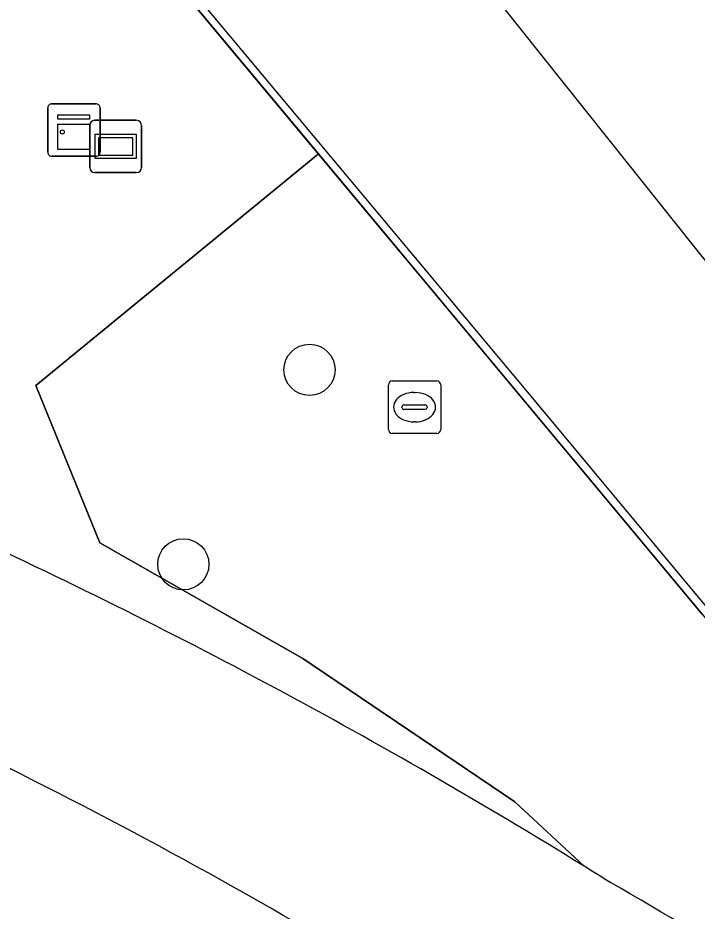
# Model space of a CAD drawing. Extents: x 159716 to 160783, y 383290 to 384031.
# Drawn here: x 160310.07 to 160323.05, y 383994.33 to 384011.39 of the extents above; entities that cross this region are included whole.
import ezdxf

# ---------------------------------------------------------------- set-up
doc = ezdxf.new("R2010")
doc.units = 0
for name, color, linetype in [('IMGEO_Berm_groen', 7, 'Continuous'), ('IMGEO_Boom', 7, 'Continuous'), ('IMGEO_Fietspad_gesloten', 7, 'Continuous'), ('IMGEO_Geluidsscherm', 7, 'Continuous'), ('IMGEO_Groenvoorziening', 7, 'Continuous'), ('IMGEO_Kast', 7, 'Continuous'), ('IMGEO_Muur', 7, 'Continuous'), ('IMGEO_Rioolput', 7, 'Continuous'), ('IMGEO_Spoorbaan_halfverhard', 7, 'Continuous'), ('IMGEO_Verklikker', 7, 'Continuous')]:
    doc.layers.add(name, color=color, linetype=linetype)

msp = doc.modelspace()

# ---------------------------------------------------------------- linework, layer by layer
at = {"layer": 'IMGEO_Berm_groen'}
msp.add_arc((160265.537, 383908.09), 99.42, 58.34638, 68.38208, dxfattribs=at)
at = {"layer": 'IMGEO_Boom'}
for centre in [(160315.642, 384004.667), (160313.231, 384000.955)]:
    msp.add_circle(centre, 0.489, dxfattribs=at)
at = {"layer": 'IMGEO_Fietspad_gesloten'}
for centre, radius, start, end in [((160262.245, 383900.184), 111.649, 58.3145, 65.32832), ((160265.537, 383908.09), 99.42, 58.34638, 68.38208), ((160299.597, 383960.27), 40.9, 57.7832, 58.6287), ((160287.12, 383934.857), 69.117, 54.38802, 60.26397)]:
    msp.add_arc(centre, radius, start, end, dxfattribs=at)
at = {"layer": 'IMGEO_Geluidsscherm'}
msp.add_lwpolyline([(160310.903, 384014.888), (160319.872, 384004.166), (160335.262, 383985.689), (160342.501, 383976.988), (160350.154, 383967.764), (160355.716, 383961.073), (160365.847, 383948.928), (160373.36, 383940.008), (160382.981, 383928.408), (160388.002, 383922.479)], dxfattribs=at)
at = {"layer": 'IMGEO_Groenvoorziening'}
for points in [[(160315.815, 384008.789), (160310.712, 384014.903), (160310.802, 384019.135)], [(160323.144, 384000), (160317.78, 384006.434), (160315.815, 384008.789), (160310.416, 384004.367), (160311.639, 384001.367), (160315.515, 383999.154), (160319.563, 383996.417), (160320.889, 383995.191)], [(160320.889, 383995.191), (160319.563, 383996.417), (160315.515, 383999.154), (160311.639, 384001.367), (160310.416, 384004.367), (160315.815, 384008.789)]]:
    msp.add_lwpolyline(points, dxfattribs=at)
for centre, radius, start, end in [((160262.245, 383900.184), 111.649, 58.3145, 65.32832), ((160299.597, 383960.27), 40.9, 57.7832, 58.6287), ((160287.12, 383934.857), 69.117, 54.38802, 60.26397)]:
    msp.add_arc(centre, radius, start, end, dxfattribs=at)
at = {"layer": 'IMGEO_Kast'}
for p, q in [((160310.716, 384009.746), (160311.557, 384009.746)), ((160311.557, 384009.746), (160310.716, 384009.746)), ((160310.641, 384008.821), (160310.641, 384009.662)), ((160310.641, 384009.662), (160310.641, 384008.821)), ((160311.641, 384009.671), (160311.641, 384008.83)), ((160311.641, 384008.83), (160311.641, 384009.671)), ((160311.566, 384008.746), (160310.725, 384008.746)), ((160310.725, 384008.746), (160311.566, 384008.746))]:
    msp.add_line(p, q, dxfattribs=at)
for points in [[(160310.836, 384009.536), (160311.436, 384009.536), (160311.436, 384009.451), (160310.836, 384009.451), (160310.836, 384009.536)], [(160310.836, 384009.361), (160311.436, 384009.361), (160311.436, 384008.872), (160310.836, 384008.872), (160310.836, 384009.361)]]:
    msp.add_lwpolyline(points, dxfattribs=at)
msp.add_circle((160310.92, 384009.21), 0.0377, dxfattribs=at)
for centre, start, end in [((160310.719, 384009.668), 92.4484, 184.2845), ((160310.719, 384009.668), 92.4484, 184.2845), ((160311.563, 384009.668), 2.4484, 94.2845), ((160311.563, 384009.668), 2.4484, 94.2845), ((160310.719, 384008.824), 182.4484, 274.2845), ((160310.719, 384008.824), 182.4484, 274.2845), ((160311.563, 384008.824), 272.4484, 4.2845), ((160311.563, 384008.824), 272.4484, 4.2845)]:
    msp.add_arc(centre, 0.0779, start, end, dxfattribs=at)
at = {"layer": 'IMGEO_Muur'}
for points in [[(160317.78, 384006.434), (160310.712, 384014.903)], [(160323.144, 384000), (160317.78, 384006.434)]]:
    msp.add_lwpolyline(points, dxfattribs=at)
at = {"layer": 'IMGEO_Rioolput'}
for p, q in [((160317.223, 384004.455), (160318.075, 384004.455)), ((160317.148, 384003.529), (160317.148, 384004.381)), ((160317.636, 384004.235), (160317.661, 384004.235)), ((160318.149, 384004.381), (160318.149, 384003.529)), ((160317.407, 384003.949), (160317.407, 384003.961)), ((160317.845, 384003.912), (160317.447, 384003.912)), ((160317.45, 384003.998), (160317.848, 384003.998)), ((160317.891, 384003.961), (160317.891, 384003.949)), ((160317.659, 384003.675), (160317.634, 384003.675)), ((160318.075, 384003.455), (160317.223, 384003.455))]:
    msp.add_line(p, q, dxfattribs=at)
for points in [[(160317.223, 384004.455), (160318.075, 384004.455)], [(160317.148, 384003.529), (160317.148, 384004.381)], [(160318.149, 384004.381), (160318.149, 384003.529)], [(160318.075, 384003.455), (160317.223, 384003.455)]]:
    msp.add_lwpolyline(points, dxfattribs=at)
for centre, radius, start, end in [((160317.225, 384004.379), 0.0765, 91.552, 178.448), ((160317.225, 384004.379), 0.0765, 91.552, 178.448), ((160318.073, 384004.379), 0.0765, 1.552, 88.448), ((160318.073, 384004.379), 0.0765, 1.552, 88.448), ((160317.447, 384003.958), 0.0403, 85.8775, 175.7526), ((160317.444, 384003.948), 0.0366, 178.938, 274.7102), ((160317.848, 384003.955), 0.043, 264.8664, 352.4533), ((160317.852, 384003.96), 0.0386, 1.7309, 96.639), ((160317.225, 384003.531), 0.0765, 181.552, 268.448), ((160317.225, 384003.531), 0.0765, 181.552, 268.448), ((160318.073, 384003.531), 0.0765, 271.552, 358.448), ((160318.073, 384003.531), 0.0765, 271.552, 358.448)]:
    msp.add_arc(centre, radius, start, end, dxfattribs=at)
for centre, major_axis, ratio, start_param, end_param in [((160317.635, 384003.955), (-0.387, 0.002), 0.722429, 4.712389, 7.853982), ((160317.66, 384003.955), (-0.39, 0.002), 0.717154, 1.570796, 4.712389)]:
    msp.add_ellipse(centre, major_axis=major_axis, ratio=ratio, start_param=start_param, end_param=end_param, dxfattribs=at)
at = {"layer": 'IMGEO_Spoorbaan_halfverhard'}
msp.add_lwpolyline([(160389.483, 383923.713), (160351.342, 383971.506), (160350.743, 383971.016), (160350.336, 383971.498), (160350.956, 383971.988), (160314.567, 384017.586), (160313.167, 384016.286), (160310.847, 384019.113), (160312.349, 384020.366), (160312.324, 384020.397), (160311.024, 384019.319), (160310.802, 384019.135), (160310.712, 384014.903), (160315.815, 384008.789), (160317.78, 384006.434), (160323.144, 384000), (160336.884, 383983.521), (160383.703, 383927.366), (160387.009, 383923.465), (160387.918, 383922.408), (160388.288, 383922.718)], close=True, dxfattribs=at)
at = {"layer": 'IMGEO_Verklikker'}
for p, q in [((160311.543, 384009.433), (160312.333, 384009.433)), ((160312.333, 384009.433), (160311.543, 384009.433)), ((160311.443, 384008.533), (160311.443, 384009.333)), ((160311.443, 384009.333), (160311.443, 384008.533)), ((160312.433, 384009.333), (160312.433, 384008.533)), ((160312.433, 384008.533), (160312.433, 384009.333)), ((160312.333, 384008.433), (160311.543, 384008.433)), ((160311.543, 384008.433), (160312.333, 384008.433))]:
    msp.add_line(p, q, dxfattribs=at)
for points in [[(160311.544, 384009.165), (160312.332, 384009.165), (160312.332, 384008.701), (160311.544, 384008.701), (160311.544, 384009.165)], [(160311.609, 384009.1), (160311.609, 384008.766), (160312.267, 384008.766), (160312.267, 384009.1), (160311.609, 384009.1)]]:
    msp.add_lwpolyline(points, dxfattribs=at)
for centre, start, end in [((160311.543, 384009.333), 90, 180), ((160311.543, 384009.333), 90, 180), ((160312.333, 384009.333), 0, 90), ((160312.333, 384009.333), 360, 90), ((160311.543, 384008.533), 180, 270), ((160311.543, 384008.533), 180, 270), ((160312.333, 384008.533), 270, 0), ((160312.333, 384008.533), 270, 0)]:
    msp.add_arc(centre, 0.1, start, end, dxfattribs=at)

doc.saveas('drawing.dxf')
